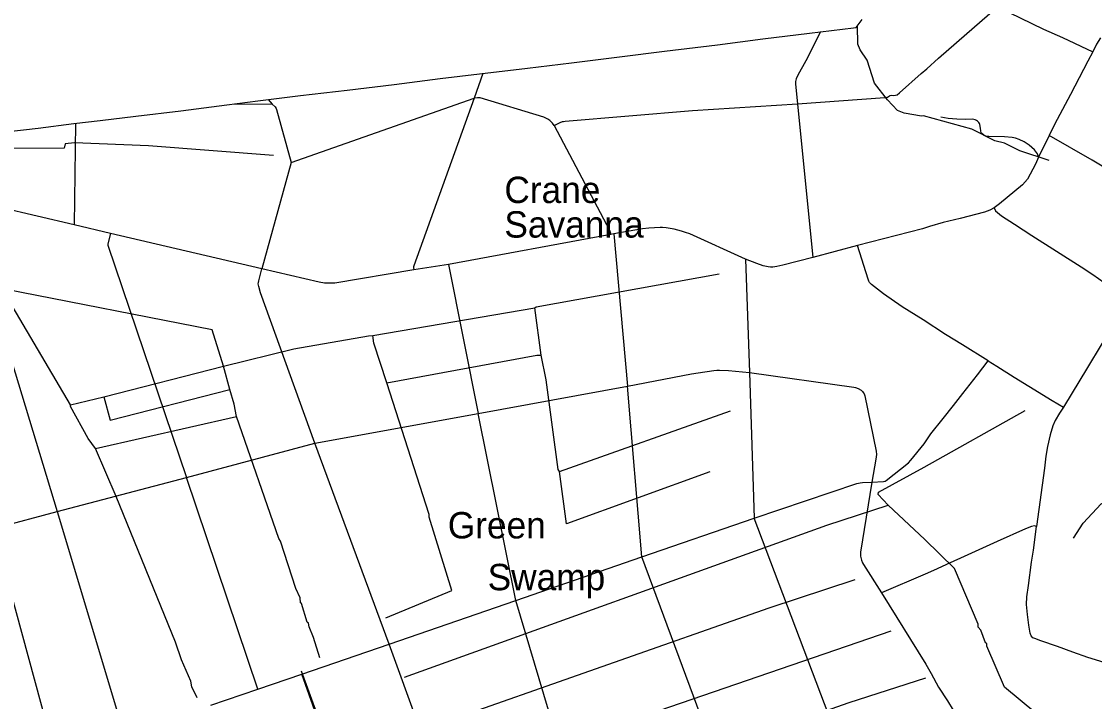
# Model space of a CAD drawing. Extents: x 2104537 to 2336408, y 34176 to 229611.
# Drawn here: x 2206373 to 2230787, y 155241 to 170712 of the extents above; entities that cross this region are included whole.
import ezdxf

# ---------------------------------------------------------------- set-up
doc = ezdxf.new("R2010")
doc.units = 0
for name, color, linetype in [('Exist Boundary Political CountyLine', 7, 'Continuous'), ('Exist Hydrographic Creek Single Shore', 7, 'Continuous'), ('Exist Hydrographic Misc Water Feature', 7, 'Continuous'), ('Exist Hydrographic Point Label', 7, 'Continuous'), ('Exist Hydrographic Swamp Label', 7, 'Continuous'), ('Exist Road Non-System Type 51', 7, 'Continuous')]:
    doc.layers.add(name, color=color, linetype=linetype)

msp = doc.modelspace()

# ---------------------------------------------------------------- linework, layer by layer
at = {"layer": 'Exist Boundary Political CountyLine'}
msp.add_lwpolyline([(2206019, 168202), (2206750, 168284), (2207566, 168389), (2208165, 168459), (2208974, 168560), (2210001, 168681), (2211043, 168813), (2211751, 168903), (2212723, 169027), (2213781, 169148), (2214854, 169280), (2215896, 169412), (2216791, 169517), (2217887, 169646), (2218887, 169770), (2219976, 169910), (2221006, 170035), (2222212, 170179), (2223242, 170315), (2224300, 170443), (2225300, 170568), (2225362, 170572), (2225501, 170758)], dxfattribs=at)
at = {"layer": 'Exist Hydrographic Creek Single Shore'}
for points in [[(2225784, 169307), (2225614, 169832), (2225454, 170064), (2225403, 170196), (2225392, 170612)], [(2230308, 158955), (2230531, 159298), (2230935, 159736), (2231284, 159907), (2232431, 160265), (2232964, 160343), (2233205, 160329), (2233664, 160257), (2234047, 160260), (2234371, 160365), (2234503, 160513), (2234684, 160874), (2234823, 161075), (2235280, 161371), (2235792, 161866), (2236132, 162043), (2236657, 161980), (2236915, 162018), (2237256, 162162), (2237786, 162575), (2238059, 162750), (2238633, 162897), (2238782, 162999)]]:
    msp.add_lwpolyline(points, dxfattribs=at)
at = {"layer": 'Exist Hydrographic Misc Water Feature'}
for p, q in [((2207490, 161993), (2206082, 164372)), ((2214369, 163565), (2218055, 164198)), ((2218195, 163123), (2218055, 164198)), ((2208247, 162172), (2210966, 162873)), ((2211111, 162342), (2210966, 162873)), ((2207490, 161993), (2208247, 162172)), ((2208055, 160998), (2211266, 161726)), ((2218614, 160477), (2222503, 161855)), ((2226911, 160569), (2229211, 161863)), ((2226924, 158924), (2226093, 159712)), ((2216520, 153547), (2226161, 156847))]:
    msp.add_line(p, q, dxfattribs=at)
for points in [[(2226851, 168558), (2226455, 168628), (2226305, 168686), (2226078, 168927), (2225784, 169307)], [(2229755, 167550), (2229087, 167770), (2228737, 167940), (2228519, 167997), (2227992, 168260), (2226898, 168567), (2226851, 168558)], [(2212108, 167663), (2209265, 167886), (2207582, 167948), (2207366, 167930), (2207341, 167832), (2205492, 167825)], [(2218055, 164198), (2218080, 164221), (2222248, 164967)], [(2210966, 162873), (2210711, 163698), (2205989, 164623), (2206082, 164372)], [(2210966, 162873), (2212571, 163268), (2214269, 163563), (2214369, 163565)], [(2214684, 162493), (2214387, 163397), (2214369, 163565)], [(2214684, 162493), (2218096, 163122), (2218195, 163123)], [(2218614, 160477), (2218580, 160517), (2218308, 162557), (2218195, 163123)], [(2214663, 157143), (2216166, 157769), (2215647, 159439), (2215646, 159499), (2214684, 162493)], [(2208247, 162172), (2208392, 161641), (2211111, 162342)], [(2211266, 161726), (2211214, 162009), (2211111, 162342)], [(2208055, 160998), (2207887, 161227), (2207490, 161950), (2207490, 161993)], [(2213161, 156234), (2213016, 156699), (2212915, 156940), (2212906, 157023), (2212872, 157046), (2212744, 157472), (2212719, 157489), (2212710, 157604), (2212617, 157812), (2212268, 158892), (2212226, 158952), (2211266, 161726)], [(2210368, 155323), (2210250, 155572), (2210224, 155703), (2210012, 156193), (2209876, 156593), (2208529, 159909), (2208055, 160998)], [(2222038, 160467), (2218772, 159287), (2218614, 160477)], [(2226093, 159712), (2225865, 159953), (2225873, 160002), (2226911, 160569)], [(2215089, 155796), (2224696, 159254), (2226093, 159712)], [(2236417, 147476), (2234933, 148663), (2234808, 148728), (2234472, 149026), (2233099, 148856), (2232679, 151295), (2231483, 152909), (2231474, 152952), (2231681, 153128), (2228737, 155570), (2228337, 156500), (2228336, 156565), (2228303, 156573), (2228202, 156863), (2228142, 156930), (2228142, 156999), (2227598, 158269), (2226924, 158924)], [(2215788, 154700), (2223384, 157370), (2225338, 158018)], [(2214718, 150403), (2214590, 150744), (2214590, 150852), (2214565, 150859), (2214038, 152323), (2214013, 152330), (2213817, 152937), (2213792, 152954), (2213502, 153852), (2212747, 155930)], [(2217253, 152388), (2220079, 153416), (2225207, 155216), (2226947, 155779)]]:
    msp.add_lwpolyline(points, dxfattribs=at)
at = {"layer": 'Exist Road Non-System Type 51'}
for p, q in [((2216866, 169526), (2216671, 168964)), ((2212510, 167501), (2216671, 168964)), ((2211222, 168836), (2212080, 168833)), ((2211986, 168933), (2212080, 168833)), ((2224032, 168840), (2224375, 165343)), ((2207603, 168393), (2207571, 166088)), ((2229757, 168119), (2229512, 167622)), ((2212510, 167501), (2211839, 165082)), ((2208401, 165891), (2207571, 166088)), ((2211839, 165082), (2208401, 165891)), ((2219779, 165864), (2216086, 165185)), ((2219849, 165878), (2219779, 165864)), ((2219849, 165878), (2220160, 162415)), ((2225397, 165615), (2224375, 165343)), ((2222849, 165303), (2222939, 162726)), ((2216086, 165185), (2215300, 165063)), ((2216086, 165185), (2216764, 161796)), ((2205817, 164069), (2207182, 159561)), ((2222939, 162726), (2223046, 159409)), ((2216764, 161796), (2220160, 162415)), ((2220488, 158530), (2220160, 162415)), ((2213045, 161117), (2216764, 161796)), ((2217621, 157537), (2216764, 161796)), ((2210126, 160340), (2213045, 161117)), ((2214737, 156544), (2213045, 161117)), ((2207182, 159561), (2210126, 160340)), ((2211748, 155523), (2210126, 160340)), ((2205734, 159178), (2207182, 159561)), ((2207182, 159561), (2208713, 154479)), ((2220488, 158530), (2223046, 159409)), ((2225052, 154113), (2223046, 159409)), ((2207158, 153953), (2205734, 159178)), ((2217621, 157537), (2220488, 158530)), ((2222484, 153161), (2220488, 158530)), ((2214737, 156544), (2217621, 157537)), ((2219278, 152000), (2217621, 157537)), ((2212752, 155865), (2214737, 156544)), ((2216738, 151073), (2214737, 156544)), ((2211748, 155523), (2212752, 155865)), ((2214701, 150341), (2212752, 155865)), ((2210680, 155159), (2211748, 155523))]:
    msp.add_line(p, q, dxfattribs=at)
for points in [[(2224032, 168840), (2226012, 168980), (2226064, 168988), (2226077, 168993), (2226119, 169021), (2226140, 169028), (2226164, 169032), (2226212, 169029), (2226256, 169033), (2226294, 169043), (2226351, 169086), (2226844, 169528), (2226970, 169637), (2227239, 169880), (2228057, 170587), (2228343, 170843), (2228577, 171041)], [(2228577, 171041), (2229623, 170539), (2230061, 170345), (2230746, 170023)], [(2224555, 170475), (2224215, 169816), (2224035, 169493), (2223998, 169407), (2223984, 169343), (2223982, 169283), (2224032, 168840)], [(2230919, 170338), (2230834, 170194), (2230746, 170023)], [(2230746, 170023), (2230634, 169812), (2230243, 169051), (2229873, 168369), (2229757, 168119)], [(2216671, 168964), (2215299, 165152), (2215294, 165129), (2215294, 165114), (2215300, 165063)], [(2218489, 168344), (2218457, 168395), (2218433, 168422), (2218396, 168456), (2218347, 168489), (2218258, 168535), (2216807, 168972), (2216781, 168977), (2216749, 168978), (2216671, 168964)], [(2212080, 168833), (2212148, 168766), (2212164, 168730), (2212172, 168708), (2212510, 167501)], [(2218489, 168344), (2218631, 168414), (2218683, 168433), (2218706, 168438), (2218741, 168441), (2221639, 168688), (2224032, 168840)], [(2229512, 167622), (2229489, 167698), (2229422, 167788), (2229301, 167896), (2229184, 167974), (2229074, 168024), (2228988, 168054), (2228910, 168071), (2228739, 168090), (2228380, 168092), (2228339, 168097), (2228302, 168107), (2228267, 168122), (2228224, 168160), (2228211, 168181), (2228200, 168223), (2228190, 168283), (2228178, 168367), (2228169, 168390), (2228155, 168414), (2228126, 168444), (2228102, 168461), (2228074, 168476), (2228043, 168484), (2228010, 168486), (2227846, 168483), (2227654, 168490), (2227454, 168506), (2227290, 168535)], [(2218489, 168344), (2219752, 165965), (2219767, 165921), (2219779, 165864)], [(2232777, 166364), (2232125, 166754), (2231189, 167287), (2230736, 167557), (2229757, 168119)], [(2229512, 167622), (2229443, 167466), (2229262, 167128), (2229147, 166995), (2228627, 166561), (2228502, 166472)], [(2207571, 166088), (2205891, 166482), (2205839, 166496), (2205790, 166505), (2205637, 166514), (2205251, 166510)], [(2228502, 166472), (2228406, 166421), (2228283, 166374), (2227732, 166227), (2227343, 166138), (2227030, 166047), (2226871, 165994), (2225397, 165615)], [(2228502, 166472), (2228531, 166402), (2228672, 166289), (2228969, 166100), (2229358, 165846), (2230482, 165130), (2230748, 164954), (2231009, 164774), (2231359, 164548), (2231575, 164399)], [(2222849, 165303), (2221581, 165878), (2221481, 165914), (2221391, 165940), (2221219, 165984), (2221043, 166020), (2220957, 166027), (2220905, 166028), (2220650, 166013), (2220504, 165991), (2219849, 165878)], [(2208401, 165891), (2208339, 165653), (2208336, 165626), (2210126, 160340)], [(2228363, 162993), (2227780, 163358), (2227398, 163589), (2226886, 163927), (2226411, 164222), (2225982, 164518), (2225711, 164726), (2225686, 164750), (2225669, 164771), (2225648, 164806), (2225633, 164847), (2225397, 165615)], [(2224375, 165343), (2223695, 165165), (2223559, 165137), (2223468, 165123), (2223417, 165121), (2223362, 165128), (2223245, 165155), (2223105, 165205), (2222849, 165303)], [(2213045, 161117), (2211812, 164538), (2211771, 164679), (2211762, 164744), (2211764, 164776), (2211770, 164809), (2211839, 165082)], [(2215300, 165063), (2213504, 164762), (2213317, 164758), (2213264, 164760), (2213144, 164781), (2211839, 165082)], [(2231575, 164399), (2231484, 164247), (2231251, 163875), (2230629, 162841), (2230077, 161941)], [(2225717, 160234), (2225983, 160247), (2226020, 160256), (2226047, 160272), (2226551, 160672), (2226604, 160730), (2226908, 161100), (2227066, 161328), (2227345, 161677), (2227581, 161979), (2227794, 162246), (2228124, 162675), (2228363, 162993)], [(2228363, 162993), (2228565, 162871), (2228955, 162623), (2229291, 162414), (2229824, 162090), (2230077, 161941)], [(2220160, 162415), (2221615, 162695), (2221767, 162720), (2222129, 162770), (2222192, 162777), (2222255, 162778), (2222457, 162774), (2222939, 162726)], [(2222939, 162726), (2225311, 162396), (2225346, 162386), (2225406, 162364), (2225475, 162323), (2225506, 162297), (2225525, 162273), (2225544, 162240), (2225559, 162194), (2225818, 160933), (2225823, 160862), (2225820, 160808), (2225813, 160758), (2225717, 160234)], [(2230077, 161941), (2229988, 161804), (2229888, 161635), (2229839, 161513), (2229778, 161310), (2229717, 161046), (2229677, 160823), (2229649, 160549), (2229465, 159220)], [(2223046, 159409), (2225377, 160198), (2225451, 160216), (2225509, 160224), (2225717, 160234)], [(2225717, 160234), (2225463, 158637), (2225459, 158581), (2225460, 158549), (2225466, 158516), (2225483, 158459), (2225507, 158399), (2225527, 158360), (2225939, 157711)], [(2229465, 159220), (2229421, 159240), (2229349, 159225), (2229214, 159170), (2228568, 158884), (2227817, 158539), (2227503, 158399), (2227120, 158221), (2226931, 158140), (2225939, 157711)], [(2231435, 155966), (2231272, 156029), (2230907, 156159), (2230636, 156241), (2230293, 156364), (2229942, 156495), (2229567, 156621), (2229426, 156672), (2229384, 156694), (2229348, 156739), (2229325, 156795), (2229294, 156977), (2229265, 157219), (2229239, 157450), (2229246, 157622), (2229288, 157879), (2229355, 158411), (2229396, 158685), (2229465, 159220)], [(2225939, 157711), (2226946, 156091), (2227069, 155881), (2227236, 155571), (2227445, 155259), (2227571, 155044)]]:
    msp.add_lwpolyline(points, dxfattribs=at)

# ---------------------------------------------------------------- texts
at = {"layer": 'Exist Hydrographic Point Label'}
for s, p in [('Crane', (2217360, 166581)), ('Savanna', (2217360, 165795))]:
    msp.add_text(s, height=600, dxfattribs=at).set_placement(p)
at = {"layer": 'Exist Hydrographic Swamp Label'}
for s, p in [('Green', (2216072, 158952)), ('Swamp', (2216979, 157773))]:
    msp.add_text(s, height=600, dxfattribs=at).set_placement(p)

doc.saveas('drawing.dxf')
